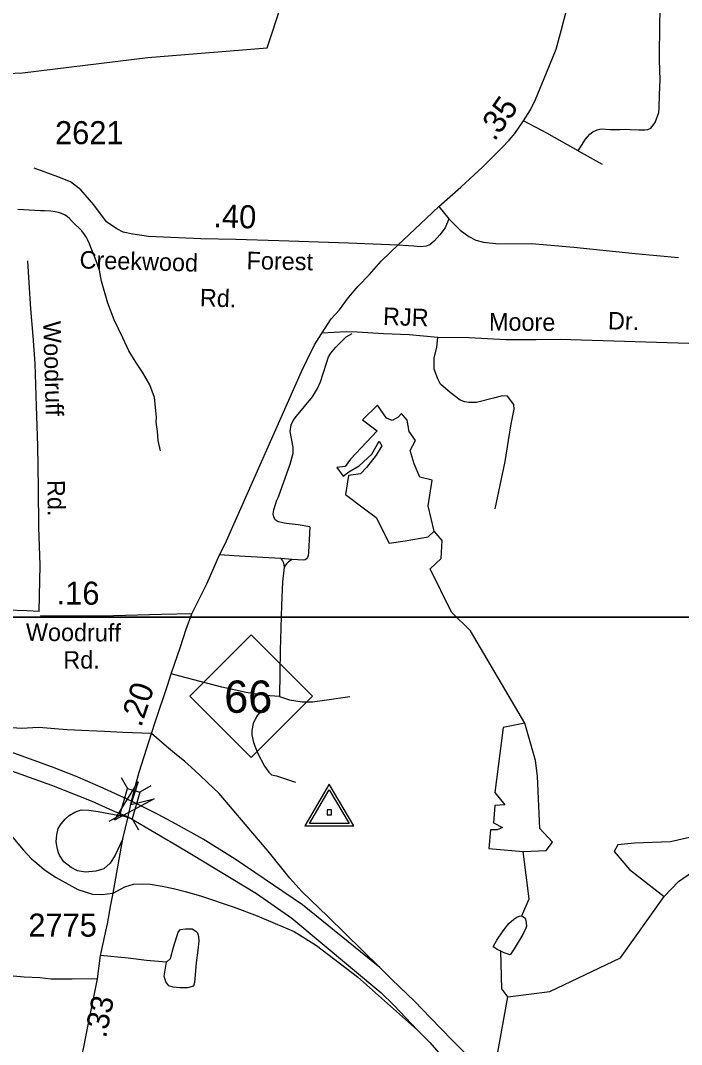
# Model space of a CAD drawing. Extents: x 1547597 to 1699558, y 810033 to 920809.
# Drawn here: x 1686454 to 1690040, y 828988 to 834545 of the extents above; entities that cross this region are included whole.
import ezdxf

# ---------------------------------------------------------------- set-up
doc = ezdxf.new("R2010")
doc.units = 0
for name, color, linetype in [('Exist Hydrographic Creek Single Shore', 7, 'Continuous'), ('Exist Hydrographic Misc Water Feature', 7, 'Continuous'), ('Exist Road Non-System Type 51', 7, 'Continuous'), ('Exist Road Non-System Type 51 Label', 7, 'Continuous'), ('Exist Road Primary NC Attributed', 7, 'Continuous'), ('Exist Road Primary NC Service Mileage Hundredths English Label', 7, 'Continuous'), ('Exist Road Primary NC Shield CELL', 7, 'Continuous'), ('Exist Road Primary NC Shield Number Label', 7, 'Continuous'), ('Exist Road Primary NC Structure Standard Bridge CELL', 7, 'Continuous'), ('Exist Road Primary US Divided Attributed', 7, 'Continuous'), ('Exist Road Primary US Ramp 1 Lane  Attributed', 7, 'Continuous'), ('Exist Road Secondary Mileage Hundredths English Label', 7, 'Continuous'), ('Exist Road Secondary Structure Standard Bridge Attributed CELL', 7, 'Continuous'), ('Exist Road Secondary Type 41 Attributed', 7, 'Continuous'), ('Exist Road Secondary Type 51 Attributed', 7, 'Continuous'), ('Exist Road Secondary Type 51 Label', 7, 'Continuous'), ('Exist Road Secondary Type 51 Number Label', 7, 'Continuous'), ('Exist Survey Geodetic Marker CELL', 7, 'Continuous'), ('Map Preparation Inset Cut Line', 7, 'Continuous')]:
    doc.layers.add(name, color=color, linetype=linetype)

msp = doc.modelspace()

# ---------------------------------------------------------------- linework, layer by layer
at = {"layer": 'Exist Hydrographic Creek Single Shore'}
msp.add_lwpolyline([(1688645.4, 825043.9), (1688864.8, 825240.1), (1689269.8, 825704.4), (1689371.8, 825886.2), (1689474.4, 826339.2), (1689587.9, 826568.9), (1689629.1, 826707), (1689593.8, 826826.2), (1689461.8, 827309), (1689463.8, 827535.4), (1689350.8, 827810.2), (1689028.8, 828164.6), (1688972.8, 828323.4), (1689010.8, 828765.7), (1689098.8, 829246.5)], dxfattribs=at)
at = {"layer": 'Exist Hydrographic Misc Water Feature'}
for points in [[(1685173.5, 833744.1), (1685544.2, 833967.9), (1685875.8, 834176.6), (1686001.8, 834239.7), (1686465.8, 834261), (1687144.8, 834344.5), (1687791.6, 834395.4), (1687868.1, 834625.1), (1687997.5, 834692.8), (1688126.5, 834856.9), (1688269.5, 834945.9), (1688677.1, 835004.9), (1688877.1, 835016.7), (1689027.2, 835031.4)], [(1687212.9, 832208.6), (1687201.7, 832264.7), (1687198.3, 832314.8), (1687191, 832365.1), (1687191.4, 832392.9), (1687180.7, 832499), (1687155.8, 832567.6), (1687116.8, 832635.7), (1687079.5, 832690.6), (1687042.4, 832752.9), (1687009.3, 832821.7), (1686962.7, 832920.3), (1686928, 833010.5), (1686893.8, 833129.3), (1686882.7, 833190.3), (1686872.8, 833220.1), (1686859.3, 833254.7), (1686849.5, 833278.7), (1686835.9, 833312.6), (1686828.1, 833333.4), (1686820.3, 833353.2), (1686812.7, 833367.3), (1686800.7, 833383.2), (1686786.7, 833403.1), (1686775, 833415.7), (1686749.3, 833440), (1686735.4, 833454.2), (1686719.7, 833470.1), (1686709.7, 833478.5), (1686695.9, 833488.7), (1686675.9, 833496.5), (1686660, 833502.6), (1686642.2, 833507), (1686618.2, 833509.9), (1686584.6, 833511.4), (1686562.8, 833511.9), (1686439.3, 833519.3)], [(1688697.5, 831773.8), (1688665.8, 831911.1), (1688686.9, 832051), (1688621, 832066.9), (1688589.3, 832138.2), (1688568.2, 832212.1), (1688597.2, 832264.9), (1688562.9, 832315.1), (1688552.4, 832375.8), (1688520.7, 832412.8), (1688502.3, 832391.6), (1688470.6, 832373.2), (1688439, 832386.4), (1688391.5, 832457.6), (1688309.7, 832378.4), (1688388.8, 832317.7), (1688243.8, 832164.6), (1688214.8, 832125), (1688169.9, 832119.7), (1688204.2, 832072.2), (1688235.9, 832095.9), (1688291.2, 832127.6), (1688359.8, 832191), (1688399.4, 832262.3), (1688415.2, 832235.9), (1688383.6, 832185.7), (1688330.8, 832119.7), (1688299.2, 832085.4), (1688233.2, 832074.8), (1688217.4, 831971.8), (1688320.3, 831895.3), (1688383.6, 831847.8), (1688454.8, 831707.8), (1688541.8, 831721), (1688665.8, 831742.1), (1688697.5, 831773.8)], [(1689173.3, 829686.4), (1689212.8, 829779.1), (1689181.6, 830035.6), (1689305.6, 830040.9), (1689339.9, 830085.8), (1689271.3, 830159.7), (1689258.1, 830444), (1689247.5, 830529.4), (1689189.8, 830731.6), (1688894.8, 831233.2), (1688792.2, 831334.2), (1688676.1, 831569.2), (1688736.8, 831624.6), (1688742.1, 831722.3), (1688697.5, 831773.8)], [(1689189.8, 830731.6), (1689073.3, 830708), (1689028.2, 830354.9), (1689081.5, 830289.2), (1689028.2, 830285.1), (1689020, 830190.7), (1689069.2, 830166), (1689040.5, 830153.7), (1689003.6, 830153.7), (1688995.4, 830051.1), (1689181.6, 830035.6)], [(1690539.2, 830291), (1690444.3, 830217.1), (1690264.9, 830108.8), (1690164.7, 830114.1), (1690082.9, 830111.5), (1689980, 830087.7), (1689784.8, 830079.8), (1689695.1, 830071.9), (1689674, 830034.9), (1689758.4, 829937.2), (1689946.4, 829790.7)], [(1689946.4, 829790.7), (1690022.9, 829872.5), (1690099.4, 829925.3), (1690194.4, 829943.8), (1690265.6, 829946.4), (1690355.3, 830017.7), (1690510.9, 830126), (1690547.6, 830191.3), (1690539.2, 830291)], [(1689098.8, 829246.5), (1689326.5, 829275.8), (1689709, 829458), (1689946.4, 829790.7)], [(1689059.3, 829495.1), (1689044.2, 829501.1), (1689018.1, 829518.1), (1689037.7, 829554.6), (1689072.5, 829605.6), (1689102.9, 829645.1), (1689131.3, 829669.2), (1689147.2, 829679.6), (1689159.3, 829685), (1689173.3, 829686.4), (1689179.1, 829683)], [(1689179.1, 829683), (1689183.5, 829680.5), (1689191.3, 829674.6), (1689196, 829660.5), (1689197.2, 829647.3), (1689198.7, 829630.1), (1689195, 829618.7), (1689180.1, 829584.5), (1689132.9, 829506.7), (1689110.6, 829475.1), (1689077.6, 829486.5), (1689059.3, 829495.1)], [(1689098.8, 829246.5), (1689065.8, 829289.8), (1689059.3, 829495.1)]]:
    msp.add_lwpolyline(points, dxfattribs=at)
at = {"layer": 'Exist Road Non-System Type 51'}
for p, q in [((1689479.1, 833838), (1689609.4, 833765.6)), ((1688723.5, 833535.2), (1688777.7, 833468.1)), ((1688220.1, 832855.2), (1688090, 832848.7)), ((1687928.3, 831620.4), (1687866.2, 831625.5)), ((1687858.8, 830876.8), (1687780.6, 830881.9))]:
    msp.add_line(p, q, dxfattribs=at)
for points in [[(1689479.1, 833838), (1689519.6, 833900.7), (1689542.4, 833928.1), (1689558.9, 833940.1), (1689582.3, 833950.4), (1689604.5, 833956.1), (1689653, 833953.2), (1689704.9, 833953.8), (1689735.1, 833954.3), (1689761.6, 833953.8), (1689809, 833950.4), (1689841.5, 833950.4), (1689858, 833952.6), (1689874, 833959.5), (1689897.4, 833991.4), (1689916.7, 834045.6), (1689919, 834069.5), (1689921.6, 834143.1), (1689923.6, 834220.6), (1689920.7, 834331.3), (1689922.4, 834537.7), (1689925.3, 834626.7)], [(1689479.1, 833838), (1689392.4, 833886.5), (1689309.2, 833933.2), (1689183.4, 833999.4)], [(1688777.7, 833468.1), (1688757.1, 833419.4), (1688728.9, 833380.8), (1688698.1, 833347.5), (1688675, 833326.9), (1688654.4, 833319.2), (1688623.6, 833316.6), (1688587.7, 833319.2), (1688500.8, 833325.9)], [(1688777.7, 833468.1), (1688839.3, 833406.5), (1688885.5, 833373.1), (1688924, 833352.6), (1688965.1, 833342.3), (1689049.9, 833332.1), (1689227, 833334.6), (1689455.6, 833314.1), (1689789.4, 833280.7), (1690023, 833257.6)], [(1686556.2, 831337.7), (1686560.1, 831589.5), (1686553.8, 831795.8), (1686551.3, 832007.7), (1686549.1, 832235.9), (1686540.9, 832452), (1686534.6, 832684), (1686523.8, 832832.1), (1686511, 832980.2), (1686502, 833120.5), (1686494.8, 833240.5)], [(1688023, 831797.7), (1687960.3, 831808), (1687895.2, 831814.8), (1687851.9, 831825.1), (1687835.9, 831835.9), (1687828, 831851.3), (1687825.7, 831868.4), (1687828.2, 831888.9), (1687845, 831941.9), (1687853.2, 831959.8), (1687891, 832065.7), (1687916.9, 832137), (1687932.9, 832197.4), (1687933.3, 832229.3), (1687917.5, 832314.9), (1687922, 832350.8), (1687933.5, 832374.8), (1687951.1, 832398.2), (1688038.1, 832502.5), (1688064.6, 832547.6), (1688082, 832583.5), (1688113.4, 832685.6), (1688124.5, 832719.8), (1688137, 832738.6), (1688165.5, 832771.7), (1688194.3, 832801.3), (1688221.7, 832827.6), (1688253.1, 832846.9)], [(1688718, 832825.3), (1688562, 832838.5), (1688424, 832843.7), (1688280.1, 832852.8), (1688220.1, 832855.2)], [(1689028.8, 831894.7), (1689083.7, 832151.7), (1689114.9, 832345.5), (1689131.8, 832436.1), (1689130.1, 832460.2), (1689095.6, 832506.3), (1689069.6, 832508.6), (1689019.3, 832494.8), (1688927.2, 832471.7), (1688887.2, 832471.9), (1688865.2, 832476.1), (1688839.4, 832484.3), (1688785.6, 832526.8), (1688733.3, 832570.8), (1688717.5, 832600.9), (1688698.2, 832651.8), (1688698.2, 832712.6), (1688713, 832771.7), (1688718, 832825.3)], [(1690195.8, 832788.6), (1689382, 832814.2), (1689251.9, 832811.3), (1689087.8, 832812.4), (1688887.8, 832822), (1688718, 832825.3)], [(1688023, 831797.7), (1688021.6, 831761.8), (1688016.4, 831659.7), (1688014.7, 831641.5), (1688011.3, 831630.6), (1688005.6, 831622.6), (1687999.3, 831618.7), (1687990.2, 831616.9), (1687928.3, 831620.4)], [(1687866.2, 831625.5), (1687640.3, 831638.4), (1687534, 831644.5)], [(1687866.2, 831625.5), (1687875.3, 831613.5), (1687881, 831601), (1687883.8, 831577.6)], [(1687883.8, 831577.6), (1687875.3, 831499.5), (1687871, 831372.3), (1687866.7, 831248.6), (1687862.5, 831126.5), (1687860.5, 831004.5), (1687858.8, 830876.8)], [(1687928.3, 831620.4), (1687908.9, 831607.2), (1687897, 831595.8), (1687883.8, 831577.6)], [(1686556.2, 831337.7), (1686488.2, 831342.1), (1686378.2, 831344.9), (1686252, 831339.1), (1686166.1, 831336.6), (1686086.2, 831333.2), (1686002.1, 831321.9), (1685941.9, 831312.3), (1685905.1, 831306.1), (1685835.7, 831287.1), (1685808.8, 831273), (1685773, 831254.1), (1685745.3, 831231.9), (1685713.2, 831206.1), (1685672.8, 831160.3), (1685618.2, 831080.8)], [(1687780.6, 830881.9), (1687677.7, 830898.3), (1687545.9, 830927.8), (1687318.6, 830986.7), (1687272.3, 830999.3)], [(1687780.6, 830881.9), (1687789.8, 830870.5), (1687796.6, 830858.5), (1687797.7, 830850), (1687794.9, 830840.3), (1687789.2, 830827.7), (1687763.5, 830801.5), (1687740.7, 830774.7), (1687726.5, 830754.2), (1687716.2, 830729.7), (1687709.6, 830692), (1687709.1, 830668.1), (1687717.6, 830627), (1687740.1, 830570.6), (1687777.2, 830498.7), (1687800.9, 830465.1), (1687815.1, 830451.9), (1687842.5, 830445.7), (1687946.3, 830410.9)], [(1687858.8, 830876.8), (1687914.1, 830858.5), (1687981.4, 830848.3), (1688037.8, 830847.7), (1688115.6, 830858), (1688241.1, 830877.3)], [(1687245.7, 829434.2), (1687267.7, 829455.7), (1687284.1, 829515.6), (1687309, 829597), (1687321.3, 829612.7), (1687349.4, 829616.2), (1687385.4, 829615.4), (1687405.2, 829603), (1687415, 829594.8), (1687420.6, 829574.7), (1687422.1, 829550.6), (1687416.1, 829500.5), (1687407.5, 829430.7), (1687397.5, 829325), (1687393.1, 829305.1), (1687360.9, 829295.8), (1687318.9, 829296.6), (1687282.9, 829299.3), (1687259.1, 829305.8), (1687243.5, 829328.2), (1687234.1, 829358.4), (1687245.7, 829434.2)], [(1687245.7, 829434.2), (1687137.8, 829444.3), (1687038, 829456.4), (1686888.2, 829471.4)], [(1686871.6, 829343.7), (1686734.9, 829341.9), (1686620.8, 829342.8), (1686558.9, 829349.2), (1686474.8, 829353.7), (1686354.9, 829364.8), (1686261.1, 829377.5), (1686172.1, 829391.9)]]:
    msp.add_lwpolyline(points, dxfattribs=at)
at = {"layer": 'Exist Road Primary NC Attributed'}
for points in [[(1688500.8, 833325.9), (1688657.2, 833472.7), (1688723.5, 833535.2), (1688842.5, 833640.7), (1688963.6, 833753.1), (1689069.4, 833856.3), (1689105.9, 833895), (1689135.2, 833931.5), (1689183.4, 833999.4), (1689221.1, 834059.3), (1689248.2, 834115.8), (1689308.3, 834260.2), (1689359.4, 834389.5), (1689389.4, 834494.7), (1689413.5, 834594), (1689440.5, 834699.2), (1689446.5, 834777.4), (1689446.5, 834855.6)], [(1687384, 831324.3), (1687467.4, 831490.7), (1687534, 831644.5), (1687563.8, 831704.9), (1687902, 832467.4), (1687979, 832640.3), (1688006.9, 832698.8), (1688048.9, 832784), (1688087, 832845), (1688140.4, 832926.4), (1688183.9, 832975), (1688233.1, 833040.8), (1688286.4, 833103), (1688346.6, 833166.8), (1688411, 833239.3), (1688460.9, 833288.3), (1688500.8, 833325.9)], [(1687164.2, 830674.9), (1687186.7, 830743.3), (1687251.3, 830935.5), (1687272.3, 830999.3), (1687321.7, 831146.6), (1687353.2, 831241.1), (1687384, 831324.3)], [(1687056.3, 830307.8), (1687071.9, 830373), (1687098.2, 830466.2), (1687151.6, 830636.3), (1687164.2, 830674.9)], [(1687038.8, 830223.6), (1687056.3, 830307.8)]]:
    msp.add_lwpolyline(points, dxfattribs=at)
at = {"layer": 'Exist Road Primary NC Shield CELL'}
msp.add_lwpolyline([(1687372.3, 830877.8), (1687705.3, 831210.8), (1688038.3, 830877.8), (1687705.3, 830544.8)], close=True, dxfattribs=at)
at = {"layer": 'Exist Road Primary NC Structure Standard Bridge CELL'}
for p, q in [((1687000.2, 830437.6), (1687033.9, 830377.3)), ((1687162, 830391.8), (1687101.8, 830358.1)), ((1686993.9, 830231.6), (1686933.7, 830197.9)), ((1687060.3, 830212.8), (1687094, 830152.6))]:
    msp.add_line(p, q, dxfattribs=at)
msp.add_lwpolyline([(1687101.8, 830358.1), (1687060.6, 830212.7), (1686992.7, 830231.9), (1687033.9, 830377.3)], close=True, dxfattribs=at)
at = {"layer": 'Exist Road Primary US Divided Attributed'}
for points in [[(1687056.3, 830307.8), (1686886.6, 830386.3), (1686752.6, 830443.8), (1686627.8, 830492.9), (1686483.3, 830544.8), (1686336, 830598.1), (1686047, 830696.3), (1685445.3, 830910.9)], [(1685344.4, 830842.6), (1685456.5, 830805.7), (1685924.3, 830644.4), (1686622.9, 830396.1), (1686838.2, 830310.6), (1686953.2, 830257.3), (1687038.8, 830223.6)], [(1688404.3, 829405.8), (1687983.5, 829745.3), (1687618.8, 829993.5), (1687445.6, 830101.6), (1687295.5, 830185.7), (1687201.5, 830236.2), (1687056.3, 830307.8)], [(1687038.8, 830223.6), (1687254.2, 830096.3), (1687266.1, 830089.5), (1687287.9, 830077.4), (1687381, 830021.6), (1687733.8, 829808.4), (1687926, 829673.7), (1688409.8, 829270.7), (1688480.1, 829202.4), (1688608.1, 829065.3)], [(1691545.1, 826789.6), (1691363, 826905.5), (1691198.9, 827002.9), (1690872.6, 827195.6), (1690759.9, 827263.9), (1690643.4, 827344.3), (1690523.1, 827430.8), (1690354.1, 827527.6), (1690161.9, 827676.2), (1690032.2, 827777.2), (1689859.7, 827917.5), (1689574.2, 828181.2), (1689452.2, 828303.3), (1689299.3, 828461.8), (1689143.6, 828634.3), (1688992.1, 828795.9), (1688860.8, 828947.2), (1688795.7, 829011.6), (1688679.3, 829133.7), (1688592.3, 829223.4), (1688468.9, 829341.3), (1688404.3, 829405.8)], [(1688608.1, 829065.3), (1688675.1, 828999), (1688787.3, 828870), (1688919.8, 828732.5), (1689079, 828557.2), (1689237.5, 828388.8), (1689379.2, 828245.8), (1689541.9, 828085.8), (1689765.7, 827883.8), (1689894.7, 827771.6), (1690039.9, 827649.6), (1690191.4, 827533.2), (1690439.7, 827355), (1690595.4, 827249.8), (1690706.2, 827175.5), (1690803, 827119.4), (1691097.6, 826932.8), (1691426.5, 826730.8), (1691540.2, 826657.3)]]:
    msp.add_lwpolyline(points, dxfattribs=at)
at = {"layer": 'Exist Road Primary US Ramp 1 Lane  Attributed'}
for points in [[(1687164.2, 830674.9), (1687010, 830680.4), (1686909.3, 830686.7), (1686824.3, 830689.9), (1686707.8, 830696.2), (1686641.3, 830700.8), (1686553.4, 830707.4), (1686457.3, 830702.3), (1686315.1, 830714), (1686028.6, 830762.8), (1685892.1, 830790.1), (1685718.7, 830840.8), (1685445.3, 830910.9)], [(1685344.4, 830842.6), (1685880.5, 830593.1), (1685962.3, 830534.6), (1686057.8, 830466.3), (1686157.7, 830374.5), (1686277.8, 830253.2), (1686376.9, 830155.2), (1686468.1, 830044), (1686513.8, 829995.7), (1686543.7, 829971.4), (1686583.8, 829935.9), (1686647.1, 829894.2), (1686765, 829829.5), (1686844.7, 829803.5), (1686894.8, 829802.7), (1686957.4, 829808.6)], [(1688404.3, 829405.8), (1688121.9, 829683.1), (1687980.6, 829819), (1687914.6, 829890.6), (1687798.6, 830037.3), (1687673.8, 830183.9), (1687532.6, 830349.6), (1687400.4, 830475.7), (1687343.7, 830526.1), (1687299.6, 830560.7), (1687246.1, 830604.8), (1687164.2, 830674.9)], [(1686660.8, 830027.9), (1686654.2, 830048.7), (1686648, 830088.8), (1686651.1, 830125.9), (1686658.8, 830159.9), (1686674.3, 830186.1), (1686695.9, 830210.8), (1686719, 830230.9), (1686748.4, 830249.4), (1686783.9, 830261.8), (1686824.2, 830260.4), (1686874.9, 830252.6), (1686962.6, 830237), (1687038.8, 830223.6)], [(1687010.1, 830103.3), (1686967.5, 830014.7), (1686939.8, 829973), (1686905.8, 829942.1), (1686862.6, 829928.2), (1686807, 829923.6), (1686763.8, 829931.3), (1686729.8, 829948.3), (1686689.7, 829979.2), (1686665, 830014.7), (1686660.8, 830027.9)], [(1686957.4, 829808.6), (1687020.2, 829843.7), (1687067.8, 829857.4), (1687112.5, 829860.3), (1687159.4, 829858.1), (1687223.6, 829846.6), (1687284.8, 829834.4), (1687347.6, 829818.5), (1687430.3, 829794.6), (1687613.9, 829733.2), (1687737.6, 829686.1), (1687835.4, 829645.3), (1687938, 829602), (1688060.6, 829526.1), (1688282.4, 829355.8), (1688608.1, 829065.3)]]:
    msp.add_lwpolyline(points, dxfattribs=at)
at = {"layer": 'Exist Road Secondary Structure Standard Bridge Attributed CELL'}
msp.add_lwpolyline([(1687179.1, 830321.7), (1686964.4, 830206.1), (1687092.5, 830413.6), (1687053.1, 830289.7)], close=True, dxfattribs=at)
at = {"layer": 'Exist Road Secondary Type 41 Attributed'}
msp.add_lwpolyline([(1687384, 831324.3), (1687218.7, 831321.9), (1686893.2, 831311.7), (1686562.6, 831314.3)], dxfattribs=at)
at = {"layer": 'Exist Road Secondary Type 51 Attributed'}
for points in [[(1688500.8, 833325.9), (1688233.9, 833335.9), (1687856.5, 833348.7), (1687622.8, 833356.5), (1687432.8, 833359), (1687147.8, 833371.9), (1687062.9, 833385.4), (1687010.8, 833396.8), (1686976.5, 833413.3), (1686920.5, 833452.7), (1686851.2, 833543.9), (1686781.9, 833626.1), (1686725.4, 833669.7), (1686656, 833695.4), (1686528.1, 833742.3)], [(1687010.1, 830103.3), (1687038.8, 830223.6)], [(1686957.4, 829808.6), (1687010.1, 830103.3)], [(1686716.1, 828632.4), (1686798, 828973), (1686820.5, 829094.6), (1686860.5, 829289.9), (1686871.6, 829343.7), (1686888.2, 829471.4), (1686925.7, 829642.7), (1686943.6, 829746.6), (1686957.4, 829808.6)]]:
    msp.add_lwpolyline(points, dxfattribs=at)
at = {"layer": 'Exist Survey Geodetic Marker CELL'}
for points in [[(1688263.4, 830175.3), (1688129.4, 830401.4), (1687995.9, 830175.3)], [(1688237.4, 830187.5), (1688021.9, 830187.5), (1688129.4, 830369.6)], [(1688141.7, 830234), (1688141.7, 830262.3), (1688117.5, 830262.3), (1688117.5, 830234)]]:
    msp.add_lwpolyline(points, close=True, dxfattribs=at)
at = {"layer": 'Map Preparation Inset Cut Line'}
for points in [[(1694128.9, 831307.2), (1633724, 831307.2), (1633724, 874749.3), (1694128.9, 874749.3)], [(1641328.6, 831307.2), (1694128.9, 831307.2), (1694128.9, 823877.6), (1641328.6, 823877.6)]]:
    msp.add_lwpolyline(points, close=True, dxfattribs=at)

# ---------------------------------------------------------------- texts
at = {"layer": 'Exist Road Non-System Type 51 Label'}
for s, rotation, p in [('RJR', 357.842, (1688419.9, 832893.1)), ('Moore', 359.6151, (1688995.3, 832862.3)), ('Dr.', 358.7043, (1689640.3, 832868.7)), ('Woodruff', 271.5561, (1686577.6, 832912.6)), ('Rd.', 270.6759, (1686600, 832050.8))]:
    msp.add_text(s, height=95, rotation=rotation, dxfattribs=at).set_placement(p)
at = {"layer": 'Exist Road Primary NC Service Mileage Hundredths English Label'}
for s, rotation, p in [('.35', 54.622, (1689025.3, 833884.7)), ('.20', 71.4128, (1687108, 830705.5))]:
    msp.add_text(s, height=125, rotation=rotation, dxfattribs=at).set_placement(p)
at = {"layer": 'Exist Road Primary NC Shield Number Label'}
msp.add_text('66', height=175, dxfattribs=at).set_placement((1687559.4, 830788.1))
at = {"layer": 'Exist Road Secondary Mileage Hundredths English Label'}
for s, height, rotation, p in [('.40', 125, 358.1118, (1687499, 833423.1)), ('.16', 125, 359.5593, (1686649.9, 831376.1)), ('.33', 120, 78.4253, (1686917.7, 829019.6))]:
    msp.add_text(s, height=height, rotation=rotation, dxfattribs=at).set_placement(p)
at = {"layer": 'Exist Road Secondary Type 51 Label'}
for s, rotation, p in [('Creekwood', 358.4275, (1686773.6, 833199.3)), ('Forest', 358.9993, (1687680.1, 833194.9)), ('Rd.', 358.137, (1687426.2, 832994)), ('Woodruff', 359.5476, (1686483, 831178.8)), ('Rd.', 0.3627, (1686686.8, 831027.1))]:
    msp.add_text(s, height=95, rotation=rotation, dxfattribs=at).set_placement(p)
at = {"layer": 'Exist Road Secondary Type 51 Number Label'}
for s, p in [('2621', (1686641.6, 833873.4)), ('2775', (1686496.6, 829573.4))]:
    msp.add_text(s, height=125, dxfattribs=at).set_placement(p)

doc.saveas('drawing.dxf')
